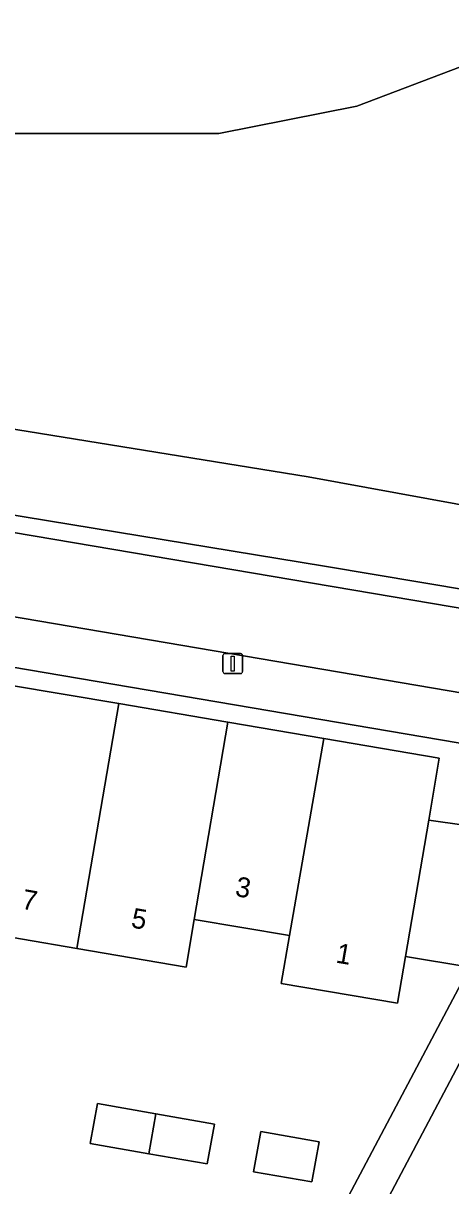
# Model space of a CAD drawing. Extents: x 160455 to 162082, y 388339 to 389736.
# Drawn here: x 160968.6 to 160990.1, y 389487.9 to 389546.4 of the extents above; entities that cross this region are included whole.
import ezdxf

# ---------------------------------------------------------------- set-up
doc = ezdxf.new("R2010")
doc.units = 0
for name, color, linetype in [('IMGEO_Erf', 7, 'Continuous'), ('IMGEO_Fietspad_gesloten', 7, 'Continuous'), ('IMGEO_Groenvoorziening', 7, 'Continuous'), ('IMGEO_Lichtmast', 7, 'Continuous'), ('IMGEO_Meer_plas_ven_vijver', 7, 'Continuous'), ('IMGEO_Pand', 7, 'Continuous'), ('IMGEO_Pand_nummerreeks', 7, 'Continuous'), ('IMGEO_Voetpad_open', 7, 'Continuous')]:
    doc.layers.add(name, color=color, linetype=linetype)

msp = doc.modelspace()

# ---------------------------------------------------------------- linework, layer by layer
at = {"layer": 'IMGEO_Erf'}
msp.add_lwpolyline([(160965.969, 389451.479), (160979.236, 389476.589), (160996.483, 389509.148), (160954.107, 389516.345)], dxfattribs=at)
for points in [[(160957.04, 389514.915), (160962.326, 389514.017), (160967.886, 389513.072), (160973.38, 389512.139), (160978.876, 389511.205), (160983.705, 389510.385), (160989.501, 389509.4), (160988.995, 389506.282), (160994.434, 389505.506), (160990.949, 389498.9), (160987.81, 389499.421), (160987.417, 389497.063), (160981.551, 389498.054), (160981.974, 389500.475), (160977.182, 389501.286), (160976.772, 389498.885), (160971.279, 389499.822), (160965.785, 389500.76), (160960.292, 389501.697), (160960.685, 389504.078), (160955.335, 389504.983)], [(160972.308, 389492.029), (160975.254, 389491.506), (160978.199, 389490.983), (160977.836, 389488.979), (160974.896, 389489.491), (160971.945, 389490.005)], [(160980.527, 389490.612), (160983.466, 389490.096), (160983.102, 389488.079), (160980.168, 389488.585)]]:
    msp.add_lwpolyline(points, close=True, dxfattribs=at)
at = {"layer": 'IMGEO_Fietspad_gesloten'}
msp.add_lwpolyline([(160908.219, 389526.637), (160953.524, 389518.982), (161018.494, 389507.93), (161022.657, 389507.207), (161024.198, 389506.907), (161026.512, 389510.858), (161021.009, 389511.783), (161007.248, 389514.113), (161000.658, 389515.229), (160991.152, 389516.838), (160955, 389522.958), (160909.887, 389530.575), (160904.943, 389531.45)], dxfattribs=at)
at = {"layer": 'IMGEO_Groenvoorziening'}
for points in [[(161024.722, 389526.068), (161023.557, 389524.861), (161022.548, 389523.912), (161020.674, 389522.674), (161016.854, 389521.28), (161011.458, 389520.275), (161007.701, 389520.356), (160996.406, 389521.081), (160982.918, 389523.556), (160951.82, 389528.586), (160941.738, 389530.652), (160930.19, 389535.504), (160949.188, 389538.207), (160968.133, 389540.817), (160978.417, 389540.832), (160985.371, 389542.191), (160997.262, 389546.708), (161007.543, 389548.87), (161020.913, 389549.3), (161022.827, 389548.593), (161025.1, 389541.856), (161024.152, 389539.438)], [(160904.943, 389531.45), (160909.887, 389530.575), (160955, 389522.958), (160991.152, 389516.838), (160993.53, 389517.42), (160983.741, 389519.055), (160923.357, 389528.974), (160920.275, 389530.058), (160916.962, 389531.899), (160913.438, 389536.403), (160911.955, 389539.68), (160913.188, 389543.258), (160917.079, 389546.416), (160913.915, 389546.345), (160905.008, 389546.305)], [(160917.079, 389546.416), (160913.188, 389543.258), (160911.955, 389539.68), (160913.438, 389536.403), (160916.962, 389531.899), (160920.275, 389530.058), (160923.357, 389528.974), (160983.741, 389519.055), (160993.53, 389517.42), (161002.467, 389519.607), (161003.901, 389519.267), (161004.178, 389518.501), (161013.095, 389517.58)]]:
    msp.add_lwpolyline(points, dxfattribs=at)
msp.add_lwpolyline([(161019.769, 389505.154), (161018.079, 389505.426), (160998.354, 389508.831), (160982.975, 389479.779), (160986.663, 389477.857), (160997.988, 389471.555)], close=True, dxfattribs=at)
at = {"layer": 'IMGEO_Lichtmast'}
for p, q in [((160978.624, 389513.754), (160978.624, 389514.554)), ((160978.624, 389514.554), (160978.624, 389513.754)), ((160978.724, 389514.654), (160979.514, 389514.654)), ((160979.514, 389514.654), (160978.724, 389514.654)), ((160979.614, 389514.554), (160979.614, 389513.754)), ((160979.614, 389513.754), (160979.614, 389514.554)), ((160979.514, 389513.654), (160978.724, 389513.654)), ((160978.724, 389513.654), (160979.514, 389513.654))]:
    msp.add_line(p, q, dxfattribs=at)
msp.add_lwpolyline([(160979.044, 389514.529), (160979.194, 389514.529), (160979.194, 389513.779), (160979.044, 389513.779), (160979.044, 389514.529)], dxfattribs=at)
for centre, start, end in [((160978.724, 389514.554), 90, 180), ((160978.724, 389514.554), 90, 180), ((160979.514, 389514.554), 0, 90), ((160979.514, 389514.554), 360, 90), ((160978.724, 389513.754), 180, 270), ((160978.724, 389513.754), 180, 270), ((160979.514, 389513.754), 270, 0), ((160979.514, 389513.754), 270, 0)]:
    msp.add_arc(centre, 0.1, start, end, dxfattribs=at)
at = {"layer": 'IMGEO_Meer_plas_ven_vijver'}
msp.add_lwpolyline([(161023.449, 389537.05), (161023.52, 389538.897), (161024.152, 389539.438), (161025.1, 389541.856), (161022.827, 389548.593), (161020.913, 389549.3), (161007.543, 389548.87), (160997.262, 389546.708), (160985.371, 389542.191), (160978.417, 389540.832), (160968.133, 389540.817), (160949.188, 389538.207), (160930.19, 389535.504), (160941.738, 389530.652), (160951.82, 389528.586), (160982.918, 389523.556), (160996.406, 389521.081), (161007.701, 389520.356), (161011.458, 389520.275), (161016.854, 389521.28), (161020.674, 389522.674), (161022.548, 389523.912), (161023.557, 389524.861), (161024.722, 389526.068)], dxfattribs=at)
at = {"layer": 'IMGEO_Pand'}
for points in [[(160973.38, 389512.139), (160967.886, 389513.072), (160965.785, 389500.76), (160971.279, 389499.822)], [(160978.876, 389511.205), (160973.38, 389512.139), (160971.279, 389499.822), (160976.772, 389498.885), (160977.182, 389501.286)], [(160983.705, 389510.385), (160978.876, 389511.205), (160977.182, 389501.286), (160981.974, 389500.475)], [(160988.995, 389506.282), (160989.501, 389509.4), (160983.705, 389510.385), (160981.974, 389500.475), (160981.551, 389498.054), (160987.417, 389497.063), (160987.81, 389499.421)], [(160988.995, 389506.282), (160987.81, 389499.421), (160990.949, 389498.9), (160994.434, 389505.506)], [(160975.254, 389491.506), (160972.308, 389492.029), (160971.945, 389490.005), (160974.896, 389489.491)], [(160978.199, 389490.983), (160975.254, 389491.506), (160974.896, 389489.491), (160977.836, 389488.979)], [(160980.527, 389490.612), (160980.168, 389488.585), (160983.102, 389488.079), (160983.466, 389490.096)]]:
    msp.add_lwpolyline(points, close=True, dxfattribs=at)
at = {"layer": 'IMGEO_Voetpad_open'}
for points in [[(160906.455, 389524.408), (160954.107, 389516.345), (160996.483, 389509.148), (160998.354, 389508.831), (161018.079, 389505.426), (161019.769, 389505.154), (161020.582, 389505.009), (161022.757, 389504.623), (161024.198, 389506.907), (161022.657, 389507.207), (161018.494, 389507.93), (160953.524, 389518.982)], [(160989.071, 389458.569), (160975.482, 389465.625), (160982.975, 389479.779), (160998.354, 389508.831), (160996.483, 389509.148), (160979.236, 389476.589), (160965.969, 389451.479), (160969.485, 389449.619), (160981.153, 389445.737), (160983.656, 389448.223)]]:
    msp.add_lwpolyline(points, dxfattribs=at)

# ---------------------------------------------------------------- texts
at = {"layer": 'IMGEO_Pand_nummerreeks'}
for s, rotation, p in [('3', 350.19669, (160979.201, 389502.467)), ('7', 350.11075, (160968.454, 389501.828)), ('5', 350.12221, (160973.965, 389500.887)), ('1', 350.21388, (160984.269, 389499.117))]:
    msp.add_text(s, height=1, rotation=rotation, dxfattribs=at).set_placement(p)

doc.saveas('drawing.dxf')
